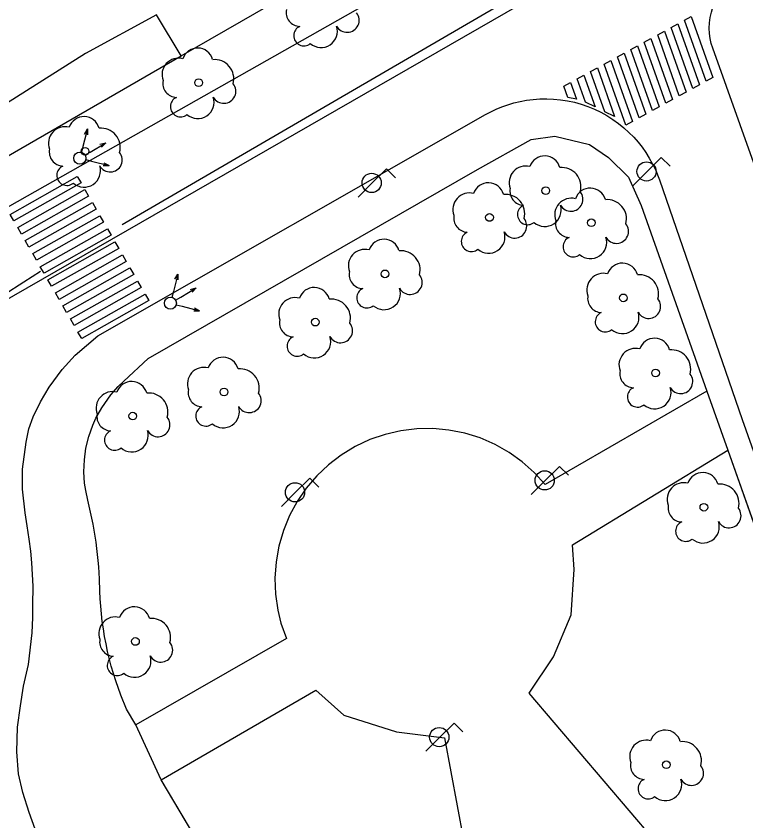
# Model space of a CAD drawing. Extents: x 282771 to 285132, y 4823109 to 4825496.
# Drawn here: x 284024.1 to 284072.5, y 4823881.8 to 4823935.1 of the extents above; entities that cross this region are included whole.
import ezdxf

# ---------------------------------------------------------------- set-up
doc = ezdxf.new("R2010")
doc.units = 0
for name, color, linetype in [('ACERA-BORDILLO', 7, 'Continuous'), ('ARBOL', 7, 'Continuous'), ('CALLE-EJE', 7, 'Continuous'), ('EDIFICIO', 7, 'Continuous'), ('FAROLA', 7, 'Continuous'), ('MEDIANERA', 7, 'Continuous'), ('PARQUE-JARDIN-AREA', 7, 'Continuous'), ('PASO-PEATONES', 7, 'Continuous'), ('SEMAFORO', 7, 'Continuous'), ('SENAL-VIARIA', 7, 'Continuous'), ('ZONA-VERDE', 7, 'Continuous')]:
    doc.layers.add(name, color=color, linetype=linetype)

msp = doc.modelspace()

# ---------------------------------------------------------------- linework, layer by layer
at = {"layer": 'ACERA-BORDILLO'}
for points in [[(284104.968, 4823835.838), (284070.322, 4823933.015), (284070.225, 4823933.325), (284070.153, 4823933.65), (284070.107, 4823933.988), (284070.09, 4823934.335), (284070.103, 4823934.688), (284070.149, 4823935.042), (284070.226, 4823935.394), (284070.335, 4823935.739), (284070.475, 4823936.072), (284070.644, 4823936.39), (284070.839, 4823936.69), (284071.058, 4823936.967), (284071.295, 4823937.22), (284071.549, 4823937.448), (284071.815, 4823937.649), (284072.089, 4823937.822), (284099.318, 4823953.547), (284173.777, 4823996.546)], [(284020.7, 4823920.875), (284059.019, 4823942.565)], [(284025.404, 4823881.235), (284025.012, 4823882.342), (284024.587, 4823883.67), (284024.297, 4823884.914), (284024.195, 4823886.378), (284024.229, 4823888.014), (284024.428, 4823889.409), (284024.633, 4823890.721), (284024.956, 4823892.168), (284025.211, 4823894.263), (284025.245, 4823895.285), (284025.245, 4823896.103), (284025.262, 4823897.363), (284025.17, 4823898.895), (284025.112, 4823899.664), (284025.004, 4823900.471), (284024.868, 4823901.357), (284024.742, 4823902.223), (284024.556, 4823903.773), (284024.556, 4823905.102), (284024.811, 4823906.89), (284024.981, 4823907.793), (284025.271, 4823908.576), (284025.764, 4823909.581), (284026.326, 4823910.552), (284027.189, 4823911.719), (284028.048, 4823912.659), (284029.557, 4823913.938), (284055.259, 4823928.613), (284055.96, 4823928.969), (284056.335, 4823929.125), (284056.724, 4823929.265), (284057.128, 4823929.386), (284057.545, 4823929.487), (284057.973, 4823929.567), (284058.412, 4823929.624), (284058.858, 4823929.657), (284059.311, 4823929.665), (284059.769, 4823929.647), (284060.228, 4823929.603), (284060.687, 4823929.531), (284061.144, 4823929.432), (284061.595, 4823929.307), (284062.039, 4823929.154), (284062.474, 4823928.976), (284062.896, 4823928.774), (284063.305, 4823928.547), (284063.698, 4823928.299), (284064.073, 4823928.03), (284064.429, 4823927.742), (284064.764, 4823927.438), (284065.079, 4823927.119), (284065.371, 4823926.787), (284065.641, 4823926.445), (284065.888, 4823926.094), (284066.112, 4823925.737), (284066.313, 4823925.376), (284066.492, 4823925.011), (284066.786, 4823924.282), (284072.279, 4823908.406), (284102.028, 4823824.366)]]:
    msp.add_lwpolyline(points, dxfattribs=at)
at = {"layer": 'ARBOL'}
for centre in [(284036.236, 4823930.729), (284028.708, 4823926.181), (284059.249, 4823923.575), (284055.519, 4823921.795), (284062.269, 4823921.445), (284048.589, 4823918.056), (284064.399, 4823916.466), (284043.969, 4823914.856), (284066.529, 4823911.486), (284037.919, 4823910.226), (284031.869, 4823908.626), (284069.729, 4823902.586), (284032.049, 4823893.686), (284067.239, 4823885.516)]:
    msp.add_circle(centre, 0.255, dxfattribs=at)
for centre, radius, start, end in [((284042.971, 4823935.396), 0.935, 168.599, 268.1324), ((284046.081, 4823934.866), 0.797, 208.9625, 38.991), ((284043.211, 4823933.846), 0.672, 113.7367, 309.4725), ((284044.351, 4823934.146), 1.086, 228.9545, 17.928), ((284036.166, 4823931.989), 1.038, 15.6423, 161.3843), ((284034.906, 4823931.259), 1.097, 75.4318, 200.5561), ((284037.296, 4823930.989), 1.272, 345.0327, 95.7993), ((284034.796, 4823930.689), 0.935, 168.599, 268.1324), ((284037.906, 4823930.159), 0.797, 208.9625, 38.991), ((284035.036, 4823929.139), 0.672, 113.7367, 309.4725), ((284036.176, 4823929.439), 1.086, 228.9545, 17.928), ((284028.638, 4823927.441), 1.038, 15.6423, 161.3843), ((284027.378, 4823926.711), 1.097, 75.4318, 200.5561), ((284029.768, 4823926.441), 1.272, 345.0327, 95.7993), ((284027.268, 4823926.141), 0.935, 168.599, 268.1324), ((284030.378, 4823925.611), 0.797, 208.9625, 38.991), ((284059.179, 4823924.835), 1.038, 15.6423, 161.3843), ((284027.508, 4823924.591), 0.672, 113.7367, 309.4725), ((284028.648, 4823924.891), 1.086, 228.9545, 17.928), ((284057.919, 4823924.105), 1.097, 75.4318, 200.5561), ((284060.309, 4823923.835), 1.272, 345.0327, 95.7993), ((284055.449, 4823923.055), 1.038, 15.6423, 161.3843), ((284054.189, 4823922.325), 1.097, 75.4318, 200.5561), ((284056.579, 4823922.055), 1.272, 345.0327, 95.7993), ((284057.809, 4823923.535), 0.935, 168.599, 268.1324), ((284060.919, 4823923.005), 0.797, 208.9625, 38.991), ((284062.199, 4823922.705), 1.038, 15.6423, 161.3843), ((284060.939, 4823921.975), 1.097, 75.4318, 200.5561), ((284063.329, 4823921.705), 1.272, 345.0327, 95.7993), ((284058.049, 4823921.985), 0.672, 113.7367, 309.4725), ((284059.189, 4823922.285), 1.086, 228.9545, 17.928), ((284054.079, 4823921.755), 0.935, 168.599, 268.1324), ((284057.189, 4823921.225), 0.797, 208.9625, 38.991), ((284060.829, 4823921.405), 0.935, 168.599, 268.1324), ((284063.939, 4823920.875), 0.797, 208.9625, 38.991), ((284054.319, 4823920.205), 0.672, 113.7367, 309.4725), ((284055.459, 4823920.505), 1.086, 228.9545, 17.928), ((284048.519, 4823919.315), 1.038, 15.6423, 161.3843), ((284061.069, 4823919.855), 0.672, 113.7367, 309.4725), ((284062.209, 4823920.155), 1.086, 228.9545, 17.928), ((284047.259, 4823918.585), 1.097, 75.4318, 200.5561), ((284049.649, 4823918.316), 1.272, 345.0327, 95.7993), ((284064.329, 4823917.726), 1.038, 15.6423, 161.3843), ((284047.149, 4823918.016), 0.935, 168.599, 268.1324), ((284050.259, 4823917.486), 0.797, 208.9625, 38.991), ((284063.069, 4823916.996), 1.097, 75.4318, 200.5561), ((284065.459, 4823916.726), 1.272, 345.0327, 95.7993), ((284043.899, 4823916.116), 1.038, 15.6423, 161.3843), ((284047.389, 4823916.466), 0.672, 113.7367, 309.4725), ((284048.529, 4823916.766), 1.086, 228.9545, 17.928), ((284042.639, 4823915.386), 1.097, 75.4318, 200.5561), ((284045.029, 4823915.116), 1.272, 345.0327, 95.7993), ((284062.959, 4823916.426), 0.935, 168.599, 268.1324), ((284066.069, 4823915.896), 0.797, 208.9625, 38.991), ((284063.199, 4823914.876), 0.672, 113.7367, 309.4725), ((284064.339, 4823915.176), 1.086, 228.9545, 17.928), ((284042.529, 4823914.816), 0.935, 168.599, 268.1324), ((284045.639, 4823914.286), 0.797, 208.9625, 38.991), ((284042.769, 4823913.266), 0.672, 113.7367, 309.4725), ((284043.909, 4823913.566), 1.086, 228.9545, 17.928), ((284066.459, 4823912.746), 1.038, 15.6423, 161.3843), ((284065.199, 4823912.016), 1.097, 75.4318, 200.5561), ((284067.589, 4823911.746), 1.272, 345.0327, 95.7993), ((284037.849, 4823911.486), 1.038, 15.6423, 161.3843), ((284036.589, 4823910.756), 1.097, 75.4318, 200.5561), ((284038.979, 4823910.486), 1.272, 345.0327, 95.7993), ((284065.089, 4823911.446), 0.935, 168.599, 268.1324), ((284068.199, 4823910.916), 0.797, 208.9625, 38.991), ((284031.799, 4823909.886), 1.038, 15.6423, 161.3843), ((284065.329, 4823909.896), 0.672, 113.7367, 309.4725), ((284066.469, 4823910.196), 1.086, 228.9545, 17.928), ((284030.539, 4823909.156), 1.097, 75.4318, 200.5561), ((284032.929, 4823908.886), 1.272, 345.0327, 95.7993), ((284036.479, 4823910.186), 0.935, 168.599, 268.1324), ((284039.589, 4823909.656), 0.797, 208.9625, 38.991), ((284036.719, 4823908.636), 0.672, 113.7367, 309.4725), ((284037.859, 4823908.936), 1.086, 228.9545, 17.928), ((284030.429, 4823908.586), 0.935, 168.599, 268.1324), ((284033.539, 4823908.056), 0.797, 208.9625, 38.991), ((284030.669, 4823907.036), 0.672, 113.7367, 309.4725), ((284031.809, 4823907.336), 1.086, 228.9545, 17.928), ((284069.659, 4823903.846), 1.038, 15.6423, 161.3843), ((284068.399, 4823903.116), 1.097, 75.4318, 200.5561), ((284070.789, 4823902.846), 1.272, 345.0327, 95.7993), ((284068.289, 4823902.546), 0.935, 168.599, 268.1324), ((284071.399, 4823902.016), 0.797, 208.9625, 38.991), ((284068.529, 4823900.996), 0.672, 113.7367, 309.4725), ((284069.669, 4823901.296), 1.086, 228.9545, 17.928), ((284031.979, 4823894.946), 1.038, 15.6423, 161.3843), ((284030.719, 4823894.216), 1.097, 75.4318, 200.5561), ((284033.109, 4823893.946), 1.272, 345.0327, 95.7993), ((284030.609, 4823893.646), 0.935, 168.599, 268.1324), ((284033.719, 4823893.116), 0.797, 208.9625, 38.991), ((284030.849, 4823892.096), 0.672, 113.7367, 309.4725), ((284031.989, 4823892.396), 1.086, 228.9545, 17.928), ((284067.169, 4823886.776), 1.038, 15.6423, 161.3843), ((284065.909, 4823886.046), 1.097, 75.4318, 200.5561), ((284068.299, 4823885.776), 1.272, 345.0327, 95.7993), ((284065.799, 4823885.476), 0.935, 168.599, 268.1324), ((284068.909, 4823884.946), 0.797, 208.9625, 38.991), ((284066.039, 4823883.926), 0.672, 113.7367, 309.4725), ((284067.179, 4823884.226), 1.086, 228.9545, 17.928)]:
    msp.add_arc(centre, radius, start, end, dxfattribs=at)
at = {"layer": 'CALLE-EJE'}
msp.add_lwpolyline([(284177.128, 4824004.655), (284015.519, 4823911.755), (283999.968, 4823897.759)], dxfattribs=at)
at = {"layer": 'EDIFICIO'}
msp.add_lwpolyline([(284020.889, 4824008.045), (284007.719, 4823996.495), (283982.419, 4823974.325), (283981.909, 4823970.755), (284000.489, 4823939.325), (284011.009, 4823921.545), (284014.419, 4823920.585), (284019.189, 4823923.335), (284035.079, 4823932.505), (284049.879, 4823941.045), (284064.499, 4823949.475), (284071.909, 4823953.755), (284084.298, 4823960.905), (284156.668, 4824002.645), (284149.128, 4824015.395)], dxfattribs=at)
at = {"layer": 'FAROLA'}
for p, q in [((284066.909, 4823925.775), (284065.969, 4823924.845)), ((284067.499, 4823925.185), (284066.909, 4823925.775)), ((284048.689, 4823925.015), (284047.749, 4823924.085)), ((284049.279, 4823924.425), (284048.689, 4823925.015)), ((284065.969, 4823924.845), (284065.039, 4823923.905)), ((284047.749, 4823924.085), (284046.819, 4823923.145)), ((284060.159, 4823905.296), (284059.219, 4823904.366)), ((284060.749, 4823904.706), (284060.159, 4823905.296)), ((284043.609, 4823904.506), (284042.669, 4823903.576)), ((284044.199, 4823903.916), (284043.609, 4823904.506)), ((284059.219, 4823904.366), (284058.289, 4823903.426)), ((284042.669, 4823903.576), (284041.739, 4823902.636)), ((284053.169, 4823888.276), (284052.229, 4823887.346)), ((284053.759, 4823887.686), (284053.169, 4823888.276)), ((284052.229, 4823887.346), (284051.299, 4823886.406))]:
    msp.add_line(p, q, dxfattribs=at)
for centre in [(284065.929, 4823924.845), (284047.709, 4823924.085), (284059.179, 4823904.366), (284042.629, 4823903.576), (284052.189, 4823887.346)]:
    msp.add_circle(centre, 0.637, dxfattribs=at)
at = {"layer": 'MEDIANERA'}
for points in [[(284033.439, 4823935.225), (284028.739, 4823932.675), (284023.049, 4823929.095), (284022.549, 4823930.035), (284018.089, 4823927.625), (284018.649, 4823926.585), (284014.089, 4823923.795), (284010.299, 4823929.935), (284009.299, 4823929.255), (284007.159, 4823933.325), (284007.899, 4823933.435), (284005.889, 4823937.115), (284005.109, 4823936.685), (284003.189, 4823939.855), (284000.979, 4823938.495)], [(284035.079, 4823932.505), (284033.442, 4823935.227)]]:
    msp.add_lwpolyline(points, dxfattribs=at)
at = {"layer": 'PARQUE-JARDIN-AREA'}
msp.add_lwpolyline([(284043.145, 4823868.697), (284033.755, 4823884.507), (284032.067, 4823888.16), (284031.452, 4823889.19), (284031.073, 4823890.122), (284030.737, 4823891.074), (284030.446, 4823892.042), (284030.2, 4823893.024), (284030.101, 4823893.521), (284030.002, 4823894.017), (284029.926, 4823894.517), (284029.85, 4823895.017), (284029.798, 4823895.519), (284029.746, 4823896.021), (284029.718, 4823896.523), (284029.69, 4823897.025), (284029.666, 4823897.835), (284029.641, 4823898.24), (284029.616, 4823898.645), (284029.578, 4823899.05), (284029.541, 4823899.454), (284029.491, 4823899.857), (284029.441, 4823900.261), (284029.378, 4823900.662), (284029.24, 4823901.463), (284029.165, 4823901.862), (284029.078, 4823902.258), (284028.891, 4823903.047), (284028.749, 4823903.685), (284028.68, 4823904.181), (284028.631, 4823904.943), (284028.665, 4823905.72), (284028.768, 4823906.499), (284028.957, 4823907.267), (284029.215, 4823908.016), (284029.43, 4823908.498), (284029.812, 4823909.184), (284030.409, 4823910.026), (284030.913, 4823910.596), (284031.274, 4823910.939), (284032.887, 4823912.454), (284054.726, 4823924.978), (284058.286, 4823926.958), (284059.856, 4823927.188), (284062.146, 4823926.628), (284063.416, 4823925.778), (284064.736, 4823924.468), (284065.566, 4823922.598), (284069.926, 4823910.288), (284071.316, 4823906.367), (284078.246, 4823886.787)], dxfattribs=at)
at = {"layer": 'PASO-PEATONES'}
for points in [[(284069.881, 4823930.83), (284068.447, 4823934.865), (284068.892, 4823935.107), (284070.325, 4823931.072)], [(284068.992, 4823930.345), (284067.558, 4823934.38), (284068.003, 4823934.622), (284069.436, 4823930.587)], [(284068.103, 4823929.86), (284066.669, 4823933.895), (284067.114, 4823934.137), (284068.548, 4823930.102)], [(284067.214, 4823929.375), (284065.781, 4823933.41), (284066.225, 4823933.652), (284067.659, 4823929.617)], [(284066.325, 4823928.89), (284064.892, 4823932.925), (284065.336, 4823933.168), (284066.77, 4823929.133)], [(284065.436, 4823928.405), (284064.003, 4823932.44), (284064.447, 4823932.683), (284065.881, 4823928.648)], [(284064.547, 4823927.92), (284063.114, 4823931.955), (284063.558, 4823932.198), (284064.992, 4823928.163)], [(284061.889, 4823929.429), (284061.336, 4823930.985), (284061.78, 4823931.228), (284062.53, 4823929.119)], [(284063.171, 4823928.807), (284062.225, 4823931.47), (284062.669, 4823931.713), (284063.814, 4823928.491)], [(284060.713, 4823929.752), (284060.447, 4823930.5), (284060.891, 4823930.743), (284061.285, 4823929.634)], [(284023.992, 4823921.564), (284023.743, 4823921.997), (284028.191, 4823924.513), (284028.441, 4823924.08)], [(284024.491, 4823920.697), (284024.242, 4823921.13), (284028.691, 4823923.647), (284028.94, 4823923.213)], [(284024.99, 4823919.831), (284024.741, 4823920.264), (284029.19, 4823922.78), (284029.439, 4823922.347)], [(284025.49, 4823918.964), (284025.24, 4823919.397), (284029.689, 4823921.914), (284029.938, 4823921.48)], [(284025.989, 4823918.098), (284025.739, 4823918.531), (284030.188, 4823921.047), (284030.438, 4823920.614)], [(284026.488, 4823917.231), (284026.238, 4823917.664), (284030.687, 4823920.181), (284030.937, 4823919.747)], [(284026.987, 4823916.364), (284026.737, 4823916.798), (284031.186, 4823919.314), (284031.436, 4823918.881)], [(284027.486, 4823915.498), (284027.236, 4823915.931), (284031.685, 4823918.447), (284031.935, 4823918.014)], [(284027.985, 4823914.631), (284027.736, 4823915.065), (284032.185, 4823917.581), (284032.434, 4823917.148)], [(284028.484, 4823913.765), (284028.235, 4823914.198), (284032.684, 4823916.714), (284032.933, 4823916.281)]]:
    msp.add_lwpolyline(points, close=True, dxfattribs=at)
at = {"layer": 'SEMAFORO'}
for p, q in [((284028.86, 4823927.666), (284028.561, 4823926.503)), ((284028.669, 4823927.322), (284028.86, 4823927.666)), ((284028.86, 4823927.666), (284028.862, 4823927.273)), ((284028.561, 4823926.503), (284028.462, 4823926.116)), ((284029.044, 4823926.132), (284030.079, 4823926.743)), ((284029.693, 4823926.646), (284030.079, 4823926.743)), ((284029.808, 4823926.452), (284030.079, 4823926.743)), ((284028.703, 4823925.93), (284029.044, 4823926.132)), ((284028.75, 4823925.629), (284029.137, 4823925.529)), ((284029.137, 4823925.529), (284030.299, 4823925.231)), ((284029.956, 4823925.422), (284030.299, 4823925.231)), ((284029.906, 4823925.229), (284030.299, 4823925.231)), ((284034.862, 4823918.047), (284034.563, 4823916.885)), ((284034.67, 4823917.704), (284034.862, 4823918.047)), ((284034.862, 4823918.047), (284034.864, 4823917.654)), ((284034.563, 4823916.885), (284034.464, 4823916.497)), ((284035.046, 4823916.513), (284036.081, 4823917.125)), ((284035.694, 4823917.028), (284036.081, 4823917.125)), ((284035.81, 4823916.833), (284036.081, 4823917.125)), ((284034.705, 4823916.311), (284035.046, 4823916.513)), ((284034.752, 4823916.01), (284035.139, 4823915.911)), ((284035.139, 4823915.911), (284036.301, 4823915.612)), ((284035.958, 4823915.803), (284036.301, 4823915.612)), ((284035.908, 4823915.61), (284036.301, 4823915.612))]:
    msp.add_line(p, q, dxfattribs=at)
for centre in [(284028.362, 4823925.729), (284034.364, 4823916.11)]:
    msp.add_circle(centre, 0.4, dxfattribs=at)
at = {"layer": 'SENAL-VIARIA'}
for points in [[(284031.159, 4823921.332), (284064.136, 4823940.531)], [(284018.432, 4823912.218), (284020.076, 4823913.834), (284021.804, 4823915.421), (284023.335, 4823916.697), (284024.638, 4823917.519), (284025.743, 4823918.228)]]:
    msp.add_lwpolyline(points, dxfattribs=at)
at = {"layer": 'ZONA-VERDE'}
for p, q in [((284054.726, 4823924.978), (284058.286, 4823926.958)), ((284058.286, 4823926.958), (284059.856, 4823927.188)), ((284059.856, 4823927.188), (284062.146, 4823926.628)), ((284062.146, 4823926.628), (284063.416, 4823925.778)), ((284063.416, 4823925.778), (284064.736, 4823924.468)), ((284032.887, 4823912.454), (284054.726, 4823924.978)), ((284064.736, 4823924.468), (284065.566, 4823922.598)), ((284065.566, 4823922.598), (284069.926, 4823910.288)), ((284031.274, 4823910.939), (284032.887, 4823912.454)), ((284030.409, 4823910.026), (284030.913, 4823910.596)), ((284030.913, 4823910.596), (284031.274, 4823910.939)), ((284029.812, 4823909.184), (284030.409, 4823910.026)), ((284069.926, 4823910.288), (284059.206, 4823904.097)), ((284029.43, 4823908.498), (284029.812, 4823909.184)), ((284029.215, 4823908.016), (284029.43, 4823908.498)), ((284028.957, 4823907.267), (284029.215, 4823908.016)), ((284050.696, 4823907.787), (284049.636, 4823907.657)), ((284051.766, 4823907.797), (284050.696, 4823907.787)), ((284052.826, 4823907.697), (284051.766, 4823907.797)), ((284028.768, 4823906.499), (284028.957, 4823907.267)), ((284048.596, 4823907.417), (284047.576, 4823907.067)), ((284049.636, 4823907.657), (284048.596, 4823907.417)), ((284053.876, 4823907.497), (284052.826, 4823907.697)), ((284054.906, 4823907.177), (284053.876, 4823907.497)), ((284047.576, 4823907.067), (284046.616, 4823906.607)), ((284055.886, 4823906.747), (284054.906, 4823907.177)), ((284056.816, 4823906.217), (284055.886, 4823906.747)), ((284028.665, 4823905.72), (284028.768, 4823906.499)), ((284046.616, 4823906.607), (284045.696, 4823906.047)), ((284057.686, 4823905.597), (284056.816, 4823906.217)), ((284061.017, 4823900.086), (284071.316, 4823906.367)), ((284071.316, 4823906.367), (284078.246, 4823886.787)), ((284028.631, 4823904.943), (284028.665, 4823905.72)), ((284045.696, 4823906.047), (284044.846, 4823905.407)), ((284044.846, 4823905.407), (284044.066, 4823904.667)), ((284058.486, 4823904.887), (284057.686, 4823905.597)), ((284028.68, 4823904.181), (284028.631, 4823904.943)), ((284044.066, 4823904.667), (284043.376, 4823903.857)), ((284059.206, 4823904.097), (284058.486, 4823904.887)), ((284028.749, 4823903.685), (284028.68, 4823904.181)), ((284028.891, 4823903.047), (284028.749, 4823903.685)), ((284043.376, 4823903.857), (284042.766, 4823902.967)), ((284029.078, 4823902.258), (284028.891, 4823903.047)), ((284042.766, 4823902.967), (284042.266, 4823902.027)), ((284029.165, 4823901.862), (284029.078, 4823902.258)), ((284042.266, 4823902.027), (284041.856, 4823901.037)), ((284029.24, 4823901.463), (284029.165, 4823901.862)), ((284029.378, 4823900.662), (284029.24, 4823901.463)), ((284041.856, 4823901.037), (284041.556, 4823900.007)), ((284029.441, 4823900.261), (284029.378, 4823900.662)), ((284029.491, 4823899.857), (284029.441, 4823900.261)), ((284029.541, 4823899.454), (284029.491, 4823899.857)), ((284041.556, 4823900.007), (284041.376, 4823898.957)), ((284061.136, 4823898.457), (284061.017, 4823900.086)), ((284029.578, 4823899.05), (284029.541, 4823899.454)), ((284029.616, 4823898.645), (284029.578, 4823899.05)), ((284041.376, 4823898.957), (284041.296, 4823897.887)), ((284029.641, 4823898.24), (284029.616, 4823898.645)), ((284029.666, 4823897.835), (284029.641, 4823898.24)), ((284060.926, 4823895.447), (284061.136, 4823898.457)), ((284029.69, 4823897.025), (284029.666, 4823897.835)), ((284041.296, 4823897.887), (284041.336, 4823896.817)), ((284029.718, 4823896.523), (284029.69, 4823897.025)), ((284041.336, 4823896.817), (284041.486, 4823895.767)), ((284029.746, 4823896.021), (284029.718, 4823896.523)), ((284029.798, 4823895.519), (284029.746, 4823896.021)), ((284029.85, 4823895.017), (284029.798, 4823895.519)), ((284041.486, 4823895.767), (284041.682, 4823894.894)), ((284029.926, 4823894.517), (284029.85, 4823895.017)), ((284059.766, 4823892.677), (284060.926, 4823895.447)), ((284030.002, 4823894.017), (284029.926, 4823894.517)), ((284041.682, 4823894.894), (284042.062, 4823893.894)), ((284030.101, 4823893.521), (284030.002, 4823894.017)), ((284042.062, 4823893.894), (284032.067, 4823888.16)), ((284030.2, 4823893.024), (284030.101, 4823893.521)), ((284030.446, 4823892.042), (284030.2, 4823893.024)), ((284058.141, 4823890.254), (284059.766, 4823892.677)), ((284030.737, 4823891.074), (284030.446, 4823892.042)), ((284031.073, 4823890.122), (284030.737, 4823891.074)), ((284033.755, 4823884.507), (284044.007, 4823890.468)), ((284044.007, 4823890.468), (284045.872, 4823888.797)), ((284070.585, 4823875.677), (284058.141, 4823890.254)), ((284031.452, 4823889.19), (284031.073, 4823890.122)), ((284032.067, 4823888.16), (284031.452, 4823889.19)), ((284045.872, 4823888.797), (284049.356, 4823887.697)), ((284049.356, 4823887.697), (284052.525, 4823887.309)), ((284052.525, 4823887.309), (284056.205, 4823867.877)), ((284043.145, 4823868.697), (284033.755, 4823884.507))]:
    msp.add_line(p, q, dxfattribs=at)

doc.saveas('drawing.dxf')
